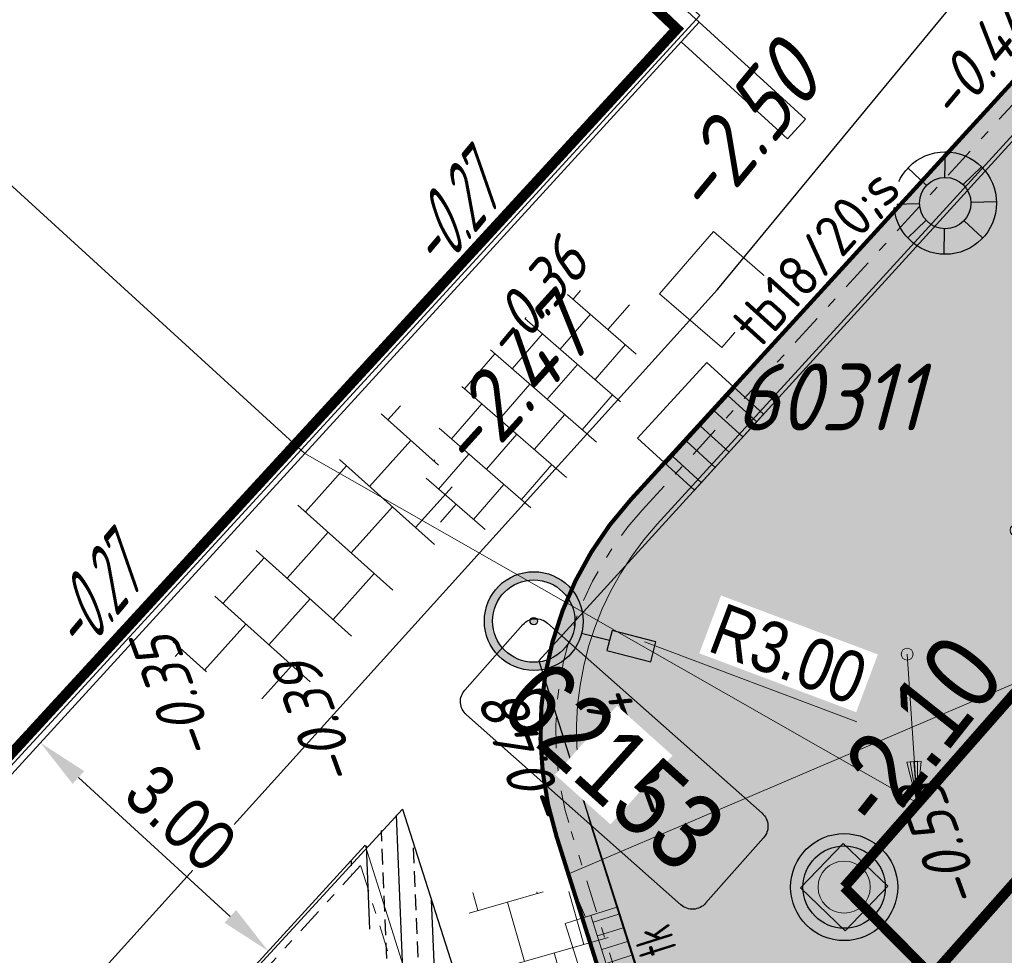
# Model space of a CAD drawing. Header units: metres. Extents: x 111546 to 149831, y 498798 to 507863.
# Tile 884 of 1056: x 111880 to 111890, y 501806 to 501815. Entities that reach past the tile are written whole.
import ezdxf
from ezdxf.enums import TextEntityAlignment as Align

# ---------------------------------------------------------------- set-up
doc = ezdxf.new("R2010")
doc.units = ezdxf.units.M
for name, pattern in [('DASHDOT', [25.4, 12.7, -6.35, 0, -6.35]), ('DASHDOT2', [12.7, 6.35, -3.175, 0, -3.175]), ('DASHED', [19.05, 12.7, -6.35]), ('RI-HWA', [7.4, 5, -2.4])]:
    doc.linetypes.add(name, pattern=pattern)
for name, color, linetype in [('0-bs-hoogte dorpel', 130, 'Continuous'), ('0-hoogte mv-bestaand', 253, 'Continuous'), ('0-werkgrens', 210, 'FENCELINE1'), ('1-ontgraven teelaarde tbv aanbrengen cunet', 252, 'DASHED'), ('2-nw-bob-HWA', 160, 'Continuous'), ('2-nw-HWA inspectieput nr', 2, 'Continuous'), ('2-nw-inspectieput-HWA', 160, 'Continuous'), ('2-nw-streng-DWA beton', 20, 'DASHED'), ('2-nw-streng-HWA', 160, 'RI-HWA'), ('2-vw-DWA-streng-volschuimen-PVC 250', 54, 'RI-VOLSCHUIMEN'), ('2-vw-Put DWA inspectie nummer', 54, 'Continuous'), ('2-vw-Put inspectie', 54, 'DASHED'), ('2-vw-Streng gemengd  bobtot', 54, 'Continuous'), ('2-vw-Streng regenwater diameter', 150, 'Continuous'), ('3-NW-HV-316010+318010-Afwerken zandbed voor wegfundering en menggranulaat-opp', 20, 'Continuous'), ('3-vw-band-ob 6x20', 30, 'Continuous'), ('3-vw-band-trb-13-15x25', 230, 'Continuous'), ('3-vw-HV-304010-Opbreken tegels-opp', 150, 'AI-KADASTRAAL'), ('3-vw-lichtmast- ter (ver)plaatsen-verwijderen', 200, 'Continuous'), ('6-OVL-nw-lichtmast', 7, 'Continuous'), ('6-OVL-nw-lichtmast nr', 2, 'Continuous'), ('B01_HOOFDGEBOUW', 1, 'Continuous'), ('B07_TUSSENMUUR', 1, 'Continuous'), ('V03_KNTTEGELPAD', 252, 'Continuous')]:
    doc.layers.add(name, color=color, linetype=linetype)
for name, color, linetype, lineweight in [('0-kadastrale percelen', 253, 'AI-KADASTRAAL', 9), ('2-nw-inlaat-hwa 125', 160, 'Continuous', 15), ('2-YY-kolkleiding HWA 125mm', 150, 'Continuous', 15), ('3-nw-arcering-trottoir', 2, 'Continuous', 15), ('3-nw-band-ob 10x20', 7, 'Continuous', 13), ('3-nw-band-ob 10x20-achterkant', 7, 'DASHDOT', 13), ('3-nw-band-trb18-20x20-achterkant-stelspecie', 103, 'DASHDOT2', 15), ('3-nw-band-trb18-20x20-voorkant-stelspecie', 103, 'Continuous', 15), ('3-nw-band-trb18-20x20-voorkant-stelspecie-bochtband-inwendig', 7, 'DASHDOT2', 15), ('3-nw-kolk trottoir', 7, 'Continuous', 13), ('3-nw-maatvoering', 181, 'Continuous', 15), ('3-nw-putrand-bestrating-hwa', 151, 'Continuous', 13), ('3-nw-text-20-herinrichting', 7, 'Continuous', 15), ('3-vw-kolk-trottoirkolk', 50, 'Continuous', 13), ('3-vw-verharding', 3, 'Continuous', 15)]:
    doc.layers.add(name, color=color, linetype=linetype, lineweight=lineweight)
doc.layers.add('3-nw-menggranulaat', color=7, linetype='Continuous', lineweight=13, true_color=0xebebeb)
doc.styles.get("Standard").update_dxf_attribs({"font": 'isocp-ie.shx'})
doc.styles.add('veysel', font='isocp-ie.shx', dxfattribs={"height": 0.1})
doc.styles.add('Zaanstad', font='ARIALN.TTF')
doc.styles.add('Zaanstad 1-200 1.8mm', font='ARIALN.TTF', dxfattribs={"height": 0.36})
doc.styles.add('Zaanstad 1-500 1.8mm', font='ARIALN.TTF', dxfattribs={"height": 0.9})
doc.linetypes.add('AI-KADASTRAAL', pattern='A,5.5,-2,["K",Standard,S=1.8,R=0,X=0,Y=-0.9],-2,5.5,-2,[5,NLCS.SHX,S=0.75,R=0,X=0,Y=0],-2', length=19)
doc.linetypes.add('FENCELINE1', pattern='A,6.35,-2.54,[133,ltypeshp.shx,S=2.54,R=0,X=-2.54,Y=0],-2.54,25.4', length=36.83)
doc.linetypes.add('RI-VOLSCHUIMEN', pattern='A,0,[50,NLCS.SHX,S=0.5,R=0,X=0,Y=0],4', length=4)
doc.dimstyles.new('1-250', dxfattribs={"dimscale": 0.25, "dimtxt": 2, "dimasz": 2, "dimexe": 1, "dimexo": 1, "dimgap": 0.5, "dimtad": 1, "dimzin": 0, "dimdsep": 46, "dimtxsty": 'Zaanstad', "dimcen": 0, "dimclrd": 256, "dimclre": 256, "dimclrt": 256, "dimadec": 0, "dimazin": 0, "dimtfac": 1, "dimtofl": 0, "dimtmove": 0, "dimatfit": 3, "dimfxl": 1, "dimtfill": 1, "dimtolj": 1, "dimtzin": 0, "dimlwd": -1, "dimlwe": -1, "dimarcsym": 0})
pattern_1 = [(294.51638, (112010.33835, 501946.37295), (-0.2375469, -0.6359021), [0.4, -0.56]), (294.51638, (112010.27896, 501946.21397), (-0.2375469, -0.6359021), [0.16, -0.8]), (294.51638, (112010.49732, 501946.31356), (-0.2375469, -0.6359021), [0.16, -0.8])]

# ---------------------------------------------------------------- blocks, each defined once
blk = doc.blocks.new('Q21')
at = {"color": 0, "linetype": 'ByBlock', "lineweight": -2}
for p, q in [((-0.003, 0.25), (0.001, 0.5)), ((-0.1815, 0.172), (-0.3635, 0.3435)), ((0.173, 0.1805), (0.351, 0.353)), ((0.25, 0.0075), (0.5, 0.015)), ((-0.25, -0.0075), (-0.5, -0.015)), ((-0.186, -0.167), (-0.3655, -0.341)), ((0.1825, -0.171), (0.3575, -0.336)), ((-0.0105, -0.25), (-0.014, -0.5))]:
    blk.add_line(p, q, dxfattribs=at)
for radius in [0.498, 0.25]:
    blk.add_circle((0, 0), radius, dxfattribs=at)
blk = doc.blocks.new('PUTVNB')
at = {"linetype": 'Continuous', "lineweight": 13}
blk.add_line((-0.008, -0.504), (-0.004, -0.498), dxfattribs=at)
at = {"linetype": 'Continuous', "lineweight": 13, "ltscale": 0.04, "flags": 128}
blk.add_lwpolyline([(-0.5, 0.5), (-0.5, -0.5), (0.5, -0.5), (0.5, 0.5), (-0.5, 0.5)], dxfattribs=at)
at = {"linetype": 'Continuous', "lineweight": 13}
blk.add_point((0, 0), dxfattribs=at)
blk = doc.blocks.new('2-inspectieput rond 80cm')
at = {"ltscale": 0.03}
h = blk.add_hatch(color=256, dxfattribs=at)
h.dxf.hatch_style = 1
edge = h.paths.add_edge_path()
edge.add_arc((0, 0), 0.4, 0, 360)
for radius in [0.52, 0.4]:
    blk.add_circle((0, 0), radius)
blk = doc.blocks.new('6-OVL-LM 5.0m')
at = {"linetype": 'ByBlock', "lineweight": -2}
h = blk.add_hatch(color=0, dxfattribs=at)
h.paths.add_polyline_path([(-0.0025, 0.48, 1), (0.0025, -0.48, 1)])
h.paths.add_polyline_path([(0.0021, -0.4, -1), (-0.0021, 0.4, -1)], flags=16)
h.paths.add_polyline_path([(0.0002, -0.036, -1), (-0.0002, 0.036, -1)], flags=0)
blk.add_hatch(color=0, dxfattribs=at).paths.add_polyline_path([(1.2005, -0.0939), (1.1995, 0.1061), (0.7595, 0.1039), (0.7605, -0.0961)])
at = {"color": 0, "linetype": 'ByBlock', "lineweight": -2}
blk.add_lwpolyline([(0.7605, -0.0961), (1.2005, -0.0939), (1.1995, 0.1061), (0.7595, 0.1039)], close=True, dxfattribs=at)
blk.add_lwpolyline([(0.76, 0.0039), (0.48, 0.0024)], dxfattribs=at)
for radius in [0.48, 0.4, 0.036]:
    blk.add_circle((0, 0), radius, dxfattribs=at)
at = {"layer": '6-OVL-nw-lichtmast nr', "linetype": 'ByBlock', "lineweight": -2, "style": 'Zaanstad'}
blk.add_attdef('MAST', (1.3066, 0.2773), '', height=0.4, dxfattribs=at)
at = {"layer": '6-OVL-nw-lichtmast nr', "linetype": 'ByBlock', "lineweight": -2, "style": 'Zaanstad', "flags": 1}
blk.add_attdef('STRAAT', (1.3066, -0.5834), '', height=0.4, dxfattribs=at)
blk = doc.blocks.new('tgls')
at = {"linetype": 'Continuous'}
for p, q in [((-1.0184, -0.6632), (-1.0184, 0.5749)), ((-0.4184, -0.668), (-0.4184, 0.5726)), ((0.1816, -0.6728), (0.1816, 0.5702)), ((0.7816, -0.6776), (0.7816, 0.5679)), ((-1.0184, 0.3293), (-1.5518, 0.3293)), ((0.1816, 0.3293), (-0.4184, 0.3293)), ((1.2176, 0.3293), (0.7816, 0.3293)), ((-1.6184, 0.0293), (-1.6354, 0.0293)), ((-1.6184, -0.6584), (-1.6184, 0.0902)), ((-0.4184, 0.0293), (-1.0184, 0.0293)), ((0.7816, 0.0293), (0.1816, 0.0293)), ((-1.0184, -0.2707), (-1.6184, -0.2707)), ((0.1816, -0.2707), (-0.4184, -0.2707)), ((1.3816, -0.2707), (0.7816, -0.2707)), ((1.3816, -0.6824), (1.3816, -0.2479)), ((-1.6184, -0.5707), (-1.8025, -0.5707)), ((-0.4184, -0.5707), (-1.0184, -0.5707)), ((0.7816, -0.5707), (0.1816, -0.5707)), ((1.4733, -0.5707), (1.3816, -0.5707))]:
    blk.add_line(p, q, dxfattribs=at)
blk = doc.blocks.new('straatkolk_M')
at = {"linetype": 'Continuous'}
for p, q in [((-0.404, 0.475), (-0.569, -0.255)), ((0.569, 0.255), (-0.404, 0.475)), ((0.569, 0.255), (0.404, -0.475)), ((0.404, -0.475), (-0.569, -0.255))]:
    blk.add_line(p, q, dxfattribs=at)
blk = doc.blocks.new('Bestaande trottoirkolk')
for points in [[(-0.4, 0.3742), (-0.4, 0.7484)], [(-0.2, 0.3742), (-0.2, 0.7484)], [(0, 0.3742), (0, 0.7484)], [(0.2, 0.3742), (0.2, 0.7484)], [(0.4, 0.3742), (0.4, 0.7484)], [(-0.4988, 0.3742), (0.4988, 0.3742)]]:
    blk.add_lwpolyline(points)
at = {"rotation": 12.74062106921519}
blk.add_blockref('straatkolk_M', (0, 0.3742), dxfattribs=at)
blk = doc.blocks.new('putrand')
blk.add_lwpolyline([(-0.3, -0.3), (0.3, -0.3), (0.3, 0.3), (-0.3, 0.3)], close=True)
blk.add_circle((0, 0), 0.2534)
blk = doc.blocks.new('*D399')
at = {"layer": '3-nw-maatvoering', "ltscale": 0.02, "transparency": 16777216}
blk.add_line((111888.4316, 501808.3737), (111886.3664, 501809.1492), dxfattribs=at)
blk.add_solid([(111886.3957, 501809.2272), (111886.3371, 501809.0712), (111885.8983, 501809.3249)], dxfattribs=at)
at = {"layer": 'Defpoints', "color": 0, "ltscale": 0.02, "transparency": 16777216}
for p in [(111885.8983, 501809.3249), (111888.7069, 501808.2704)]:
    blk.add_point(p, dxfattribs=at)
at = {"layer": '3-nw-maatvoering', "ltscale": 0.02, "transparency": 16777216, "insert": (111887.7667, 501809.0296), "char_height": 0.5, "attachment_point": 5, "rotation": 339.42038, "style": 'Zaanstad', "bg_fill": 3, "box_fill_scale": 1.1, "bg_fill_color": 9, "bg_fill_true_color": 13158600, "bg_fill_transparency": 0}
blk.add_mtext('\\A1;R3.00', dxfattribs=at)
blk = doc.blocks.new('*U420')
blk.add_line((0.225, 0), (-0.225, 0))
for points in [[(-0.28, -0.2619), (-0.28, 0)], [(0, -0.2619), (0, 0)], [(-0.14, -0.2619), (-0.14, 0)], [(0.14, -0.2619), (0.14, 0)], [(0.28, -0.2619), (0.28, 0)], [(0.3491, -0.2619), (-0.3491, -0.2619)]]:
    blk.add_lwpolyline(points)
at = {"xscale": -0.7000000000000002, "yscale": 0.7000000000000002, "zscale": 0.7000000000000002, "rotation": 347.2593789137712}
blk.add_blockref('straatkolk_M', (0, -0.2619), dxfattribs=at)
at = {"linetype": 'DASHDOT', "lineweight": 5, "width": 0.665014}
blk.add_text('tk', height=0.3703, rotation=179.97458, dxfattribs=at).set_placement((0.2142, 0.4382))
blk = doc.blocks.new('2-inlaat')
for p, q in [((-1.728, 2.693), (0, 0)), ((0, 0), (-0.357, 0.822))]:
    blk.add_line(p, q)
blk.add_lwpolyline([(-0.357, 0.822), (-0.618, 0.653), (0, 0), (-0.424, 0.781), (-0.552, 0.694), (0, 0), (-0.491, 0.739)])
blk.add_circle((-1.728, 2.693), 0.128)
blk = doc.blocks.new('*D505')
at = {"layer": '3-nw-maatvoering', "ltscale": 0.02, "transparency": 16777216}
blk.add_line((111880.8678, 501807.8318), (111882.3439, 501806.4824), dxfattribs=at)
for points in [[(111880.924, 501807.8933), (111880.8115, 501807.7703), (111880.4987, 501808.1691)], [(111882.4001, 501806.544), (111882.2877, 501806.4209), (111882.713, 501806.1451)]]:
    blk.add_solid(points, dxfattribs=at)
at = {"layer": 'Defpoints', "color": 0, "ltscale": 0.02, "transparency": 16777216}
for p in [(111880.4987, 501808.1691), (111882.713, 501806.1451), (111882.713, 501806.1451)]:
    blk.add_point(p, dxfattribs=at)
at = {"layer": '3-nw-maatvoering', "ltscale": 0.02, "transparency": 16777216, "insert": (111881.8624, 501807.4378), "char_height": 0.5, "attachment_point": 5, "rotation": 317.57002, "style": 'Zaanstad', "bg_fill": 3, "box_fill_scale": 1.1, "bg_fill_color": 9, "bg_fill_true_color": 13158600, "bg_fill_transparency": 0}
blk.add_mtext('\\A1;3.00', dxfattribs=at)

msp = doc.modelspace()

# ---------------------------------------------------------------- hatches: boundary and pattern name
at = {"layer": '3-nw-arcering-trottoir'}
h = msp.add_hatch(dxfattribs=at)
h.set_pattern_fill('AVH-TEGEL_300X300_HALFST', color=256, scale=1.5, angle=208.98107, style=0, pattern_type=2)
h.set_pattern_definition([(229.00454452, (409649.38652, 89833.59645), (-0.12537826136, -0.48724253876), [0.45, -0.45]), (319.00454452, (409649.3865, 89833.59645), (0.2951996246, 0.33964272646), [])])
edge = h.paths.add_edge_path()
edge.add_ellipse((111885.2744, 501811.4008), major_axis=(-0.8774, -1.0994), ratio=0.488545, start_angle=0, end_angle=360)
at = {"layer": '3-nw-menggranulaat', "ltscale": 0.02}
h = msp.add_hatch(color=256, dxfattribs=at)
h.dxf.hatch_style = 1
edge = h.paths.add_edge_path(flags=17)
edge.add_line((111945.4205, 501891.0356), (111945.6729, 501890.794))
edge.add_line((111945.6729, 501890.794), (111945.6874, 501890.807))
edge.add_line((111945.6874, 501890.807), (111945.7046, 501890.8177))
edge.add_line((111945.7046, 501890.8177), (111945.7238, 501890.8259))
edge.add_line((111945.7238, 501890.8259), (111945.7445, 501890.8318))
edge.add_line((111945.7445, 501890.8318), (111945.7662, 501890.8351))
edge.add_line((111945.7662, 501890.8351), (111945.7883, 501890.836))
edge.add_line((111945.7883, 501890.836), (111945.8102, 501890.8344))
edge.add_line((111945.8102, 501890.8344), (111945.8314, 501890.8303))
edge.add_line((111945.8314, 501890.8303), (111945.8513, 501890.8237))
edge.add_line((111945.8513, 501890.8237), (111945.8693, 501890.8145))
edge.add_line((111945.8693, 501890.8145), (111945.8849, 501890.8028))
edge.add_arc((111943.4234, 501888.1077), 3.65, -30.75903, 47.59341, ccw=False)
edge.add_line((111946.56, 501886.241), (111946.396, 501885.9655))
edge.add_line((111946.396, 501885.9655), (111953.9762, 501881.4542))
edge.add_line((111953.9762, 501881.4542), (111958.2826, 501888.69))
edge.add_line((111958.2826, 501888.69), (111956.8741, 501889.9773))
edge.add_line((111956.8741, 501889.9773), (111951.4568, 501894.3664))
edge.add_line((111951.4568, 501894.3664), (111933.3048, 501910.9454))
edge.add_arc((111934.4175, 501912.1637), 1.65, 137.59341, 227.59341, ccw=False)
edge.add_line((111933.1992, 501913.2764), (111952.7546, 501934.6874))
edge.add_line((111952.7546, 501934.6874), (111952.7652, 501934.6999))
edge.add_line((111952.7652, 501934.6999), (111952.7884, 501934.7244))
edge.add_line((111952.7884, 501934.7244), (111958.8189, 501941.3271))
edge.add_arc((111962.9907, 501937.5168), 5.65, 65.58791, 137.59341, ccw=False)
edge.add_line((111965.3258, 501942.6617), (111990.2953, 501931.3286))
edge.add_line((111990.2953, 501931.3286), (111992.5123, 501928.7742))
edge.add_line((111992.5123, 501928.7742), (111996.2832, 501938.3855))
edge.add_line((111996.2832, 501938.3855), (111993.0828, 501937.6602))
edge.add_line((111993.0828, 501937.6602), (111947.8566, 501958.1872))
edge.add_line((111947.8566, 501958.1872), (111944.1829, 501950.2846))
edge.add_line((111944.1829, 501950.2846), (111946.0273, 501949.4554))
edge.add_arc((111943.3152, 501943.3934), 6.641, -41.72574, 65.89655, ccw=False)
edge.add_line((111948.2716, 501938.9734), (111948.2104, 501938.9056))
edge.add_line((111948.2104, 501938.9056), (111948.1767, 501938.8686))
edge.add_line((111948.1767, 501938.8686), (111919.7385, 501908.7564))
edge.add_line((111919.7385, 501908.7564), (111924.5965, 501904.3126))
edge.add_line((111924.5965, 501904.3126), (111926.7841, 501906.8548))
edge.add_line((111926.7841, 501906.8548), (111926.8718, 501906.9396))
edge.add_arc((111927.9845, 501905.4644), 1.8478, 39.9448, 127.02577, ccw=False)
edge.add_line((111929.4011, 501906.6508), (111929.3935, 501906.5287))
edge.add_line((111929.3935, 501906.5287), (111929.4066, 501906.5141))
edge.add_line((111929.4066, 501906.5141), (111929.4175, 501906.497))
edge.add_line((111929.4175, 501906.497), (111929.426, 501906.4777))
edge.add_line((111929.426, 501906.4777), (111929.4321, 501906.4569))
edge.add_line((111929.4321, 501906.4569), (111929.4359, 501906.4352))
edge.add_line((111929.4359, 501906.4352), (111929.4371, 501906.4131))
edge.add_line((111929.4371, 501906.4131), (111929.4359, 501906.3911))
edge.add_line((111929.4359, 501906.3911), (111929.4321, 501906.3699))
edge.add_line((111929.4321, 501906.3699), (111929.4257, 501906.35))
edge.add_line((111929.4257, 501906.35), (111929.4167, 501906.3319))
edge.add_line((111929.4167, 501906.3319), (111929.338, 501906.2428))
edge.add_line((111929.338, 501906.2428), (111945.4205, 501891.0356))
edge = h.paths.add_edge_path()
edge.add_line((111939.0689, 501884.2217), (111923.2649, 501898.6751))
edge.add_line((111923.2649, 501898.6751), (111923.0035, 501899.3073))
edge.add_line((111923.0035, 501899.3073), (111922.989, 501899.2943))
edge.add_line((111922.989, 501899.2943), (111922.9719, 501899.2837))
edge.add_line((111922.9719, 501899.2837), (111922.9527, 501899.2756))
edge.add_line((111922.9527, 501899.2756), (111922.932, 501899.2699))
edge.add_line((111922.932, 501899.2699), (111922.9104, 501899.2666))
edge.add_line((111922.9104, 501899.2666), (111922.8883, 501899.2659))
edge.add_line((111922.8883, 501899.2659), (111922.8665, 501899.2676))
edge.add_line((111922.8665, 501899.2676), (111922.8453, 501899.2718))
edge.add_line((111922.8453, 501899.2718), (111922.8254, 501899.2785))
edge.add_line((111922.8254, 501899.2785), (111922.8074, 501899.2877))
edge.add_line((111922.8074, 501899.2877), (111922.7918, 501899.2994))
edge.add_line((111922.7918, 501899.2994), (111922.7244, 501899.361))
edge.add_arc((111923.7904, 501900.8134), 1.8016, 142.46827, 233.72181, ccw=False)
edge.add_line((111922.3617, 501901.9109), (111924.5902, 501904.3072))
edge.add_line((111924.5902, 501904.3072), (111919.7344, 501908.7519))
edge.add_line((111919.7344, 501908.7519), (111909.1625, 501897.0827))
edge.add_line((111909.1625, 501897.0827), (111913.8523, 501892.7753))
edge.add_line((111913.8523, 501892.7753), (111915.8761, 501894.9148))
edge.add_arc((111917.0874, 501893.8799), 1.5932, 61.0323, 139.48943, ccw=False)
edge.add_line((111917.8591, 501895.2738), (111918.9555, 501894.4073))
edge.add_line((111918.9555, 501894.4073), (111918.9686, 501894.3928))
edge.add_line((111918.9686, 501894.3928), (111918.9794, 501894.3756))
edge.add_line((111918.9794, 501894.3756), (111918.9879, 501894.3564))
edge.add_line((111918.9879, 501894.3564), (111918.9939, 501894.3357))
edge.add_line((111918.9939, 501894.3357), (111918.9976, 501894.314))
edge.add_line((111918.9976, 501894.314), (111918.9988, 501894.2919))
edge.add_line((111918.9988, 501894.2919), (111918.9974, 501894.27))
edge.add_line((111918.9974, 501894.27), (111918.9936, 501894.2488))
edge.add_line((111918.9936, 501894.2488), (111918.9871, 501894.2289))
edge.add_line((111918.9871, 501894.2289), (111918.9781, 501894.2108))
edge.add_line((111918.9781, 501894.2108), (111918.9664, 501894.1952))
edge.add_line((111918.9664, 501894.1952), (111937.2225, 501877.2639))
edge.add_line((111937.2225, 501877.2639), (111937.3506, 501877.4043))
edge.add_line((111937.3506, 501877.4043), (111937.3651, 501877.4173))
edge.add_line((111937.3651, 501877.4173), (111937.3822, 501877.4279))
edge.add_line((111937.3822, 501877.4279), (111937.4014, 501877.4361))
edge.add_line((111937.4014, 501877.4361), (111937.4221, 501877.4419))
edge.add_line((111937.4221, 501877.4419), (111937.4437, 501877.4452))
edge.add_line((111937.4437, 501877.4452), (111937.4658, 501877.446))
edge.add_line((111937.4658, 501877.446), (111937.4876, 501877.4444))
edge.add_line((111937.4876, 501877.4444), (111937.5088, 501877.4403))
edge.add_line((111937.5088, 501877.4403), (111937.5286, 501877.4336))
edge.add_line((111937.5286, 501877.4336), (111937.5466, 501877.4245))
edge.add_line((111937.5466, 501877.4245), (111937.5622, 501877.4128))
edge.add_line((111937.5622, 501877.4128), (111938.7544, 501876.3239))
edge.add_arc((111936.2929, 501873.6289), 3.65, -30.75903, 47.59341, ccw=False)
edge.add_line((111939.4294, 501871.7622), (111938.385, 501870.0074))
edge.add_arc((111935.2485, 501871.8741), 3.65, 245.34011, 329.24097, ccw=False)
edge.add_line((111933.7256, 501868.557), (111929.0206, 501864.0685))
edge.add_arc((111924.456, 501860.7388), 5.65, -42.41791, 36.11015, ccw=False)
edge.add_line((111928.6271, 501856.9276), (111889.9448, 501814.5917))
edge.add_line((111889.9448, 501814.5917), (111889.9191, 501814.5632))
edge.add_line((111889.9191, 501814.5632), (111886.2337, 501810.5301))
edge.add_arc((111888.7069, 501808.2704), 3.35, 137.58209, 197.54111)
edge.add_line((111885.5126, 501807.2607), (111890.1896, 501792.4643))
edge.add_arc((111884.8023, 501790.7615), 5.65, -42.58489, 17.54111, ccw=False)
edge.add_line((111888.9623, 501786.9382), (111860.4469, 501755.9116))
edge.add_line((111860.4469, 501755.9116), (111859.2031, 501754.8538))
edge.add_arc((111856.663, 501757.1884), 3.45, 227.41511, 317.41511, ccw=False)
edge.add_line((111854.3284, 501754.6482), (111853.4568, 501755.1777))
edge.add_line((111853.4568, 501755.1777), (111841.6617, 501766.0181))
edge.add_line((111841.6617, 501766.0181), (111839.7535, 501767.7719))
edge.add_line((111839.7535, 501767.7719), (111835.8964, 501763.5751))
edge.add_line((111835.8964, 501763.5751), (111836.3161, 501763.1893))
edge.add_line((111836.3161, 501763.1893), (111876.9192, 501725.8727))
edge.add_line((111876.9192, 501725.8727), (111896.1196, 501708.2263))
edge.add_line((111896.1196, 501708.2263), (111899.9767, 501712.4231))
edge.add_line((111899.9767, 501712.4231), (111865.4492, 501744.1559))
edge.add_line((111865.4492, 501744.1559), (111865.3726, 501744.498))
edge.add_arc((111868.3838, 501747.7744), 4.45, 137.6472, 227.41511, ccw=False)
edge.add_line((111865.0952, 501750.7724), (111898.3784, 501787.2824))
edge.add_arc((111895.9027, 501789.5392), 3.35, 317.64716, 383.53609)
edge.add_line((111898.974, 501790.877), (111897.9326, 501793.2678))
edge.add_line((111897.9326, 501793.2678), (111893.2508, 501804.0168))
edge.add_arc((111897.6973, 501805.9535), 4.85, 137.58209, 203.53609, ccw=False)
edge.add_line((111894.1169, 501809.225), (111896.1368, 501811.4357))
edge.add_line((111896.1368, 501811.4357), (111933.9229, 501852.7908))
edge.add_arc((111938.094, 501848.9797), 5.65, 58.6164, 137.58209, ccw=False)
edge.add_line((111941.0363, 501853.8031), (111953.1191, 501846.4325))
edge.add_line((111953.1191, 501846.4325), (111956.6082, 501852.1523))
edge.add_line((111956.6082, 501852.1523), (111946.6541, 501858.2243))
edge.add_arc((111949.5965, 501863.0477), 5.65, 149.24097, 238.6164, ccw=False)
edge.add_line((111944.7413, 501865.9373), (111953.9493, 501881.412))
edge.add_line((111953.9493, 501881.412), (111946.3755, 501885.9311))
edge.add_line((111946.3755, 501885.9311), (111945.5156, 501884.4862))
edge.add_arc((111942.3791, 501886.3529), 3.65, 227.59341, 329.24097, ccw=False)
edge.add_line((111939.9176, 501883.6579), (111939.889, 501883.6834))
edge.add_line((111939.889, 501883.6834), (111939.8577, 501883.7108))
edge.add_line((111939.8577, 501883.7108), (111939.7902, 501883.77))
edge.add_line((111939.7902, 501883.77), (111939.7218, 501883.8337))
edge.add_line((111939.7218, 501883.8337), (111939.6895, 501883.8666))
edge.add_line((111939.6895, 501883.8666), (111939.6596, 501883.8999))
edge.add_line((111939.6596, 501883.8999), (111939.6328, 501883.9333))
edge.add_line((111939.6328, 501883.9333), (111939.6101, 501883.9666))
edge.add_line((111939.6101, 501883.9666), (111939.5924, 501883.9996))
edge.add_line((111939.5924, 501883.9996), (111939.5804, 501884.032))
edge.add_line((111939.5804, 501884.032), (111939.5751, 501884.0637))
edge.add_line((111939.5751, 501884.0637), (111939.5772, 501884.0942))
edge.add_line((111939.5772, 501884.0942), (111939.5814, 501884.109))
edge.add_line((111939.5814, 501884.109), (111939.5877, 501884.1235))
edge.add_line((111939.5877, 501884.1235), (111939.5963, 501884.1376))
edge.add_line((111939.5963, 501884.1376), (111939.3596, 501884.0053))
edge.add_line((111939.3596, 501884.0053), (111939.0689, 501884.2217))
edge = h.paths.add_edge_path(flags=17)
edge.add_line((111933.0577, 501869.1111), (111912.895, 501887.549))
edge.add_line((111912.895, 501887.549), (111912.8805, 501887.5359))
edge.add_line((111912.8805, 501887.5359), (111912.8633, 501887.5253))
edge.add_line((111912.8633, 501887.5253), (111912.8441, 501887.517))
edge.add_line((111912.8441, 501887.517), (111912.8234, 501887.5112))
edge.add_line((111912.8234, 501887.5112), (111912.8017, 501887.5079))
edge.add_line((111912.8017, 501887.5079), (111912.7796, 501887.507))
edge.add_line((111912.7796, 501887.507), (111912.7577, 501887.5086))
edge.add_line((111912.7577, 501887.5086), (111912.7366, 501887.5127))
edge.add_line((111912.7366, 501887.5127), (111912.7167, 501887.5193))
edge.add_line((111912.7167, 501887.5193), (111912.6986, 501887.5285))
edge.add_line((111912.6986, 501887.5285), (111912.683, 501887.5402))
edge.add_line((111912.683, 501887.5402), (111912.2714, 501887.9162))
edge.add_arc((111913.4223, 501889.4072), 1.8836, 145.26236, 232.33447, ccw=False)
edge.add_line((111911.8745, 501890.4805), (111913.8494, 501892.7722))
edge.add_line((111913.8494, 501892.7722), (111909.1549, 501897.0744))
edge.add_line((111909.1549, 501897.0744), (111901.8785, 501889.0129))
edge.add_line((111901.8785, 501889.0129), (111928.2662, 501864.9107))
edge.add_arc((111924.456, 501860.7388), 5.65, 37.7584, 47.59468, ccw=False)
edge.add_line((111928.9229, 501864.1984), (111933.6754, 501868.5805))
edge.add_arc((111935.2485, 501871.8741), 3.65, 233.53134, 244.47053, ccw=False)
edge.add_line((111933.079, 501868.9388), (111933.0701, 501868.9465))
edge.add_line((111933.0701, 501868.9465), (111933.0624, 501868.9556))
edge.add_line((111933.0624, 501868.9556), (111933.0558, 501868.9659))
edge.add_line((111933.0558, 501868.9659), (111933.0502, 501868.9772))
edge.add_line((111933.0502, 501868.9772), (111933.0458, 501868.9893))
edge.add_line((111933.0458, 501868.9893), (111933.0424, 501869.0021))
edge.add_line((111933.0424, 501869.0021), (111933.039, 501869.0288))
edge.add_line((111933.039, 501869.0288), (111933.0399, 501869.056))
edge.add_line((111933.0399, 501869.056), (111933.0451, 501869.0822))
edge.add_line((111933.0451, 501869.0822), (111933.0493, 501869.0944))
edge.add_line((111933.0493, 501869.0944), (111933.0545, 501869.1059))
edge.add_line((111933.0545, 501869.1059), (111933.0608, 501869.1163))
edge.add_line((111933.0608, 501869.1163), (111933.0682, 501869.1256))
edge.add_line((111933.0682, 501869.1256), (111933.0577, 501869.1111))
edge = h.paths.add_edge_path()
edge.add_line((111992.5179, 501928.7676), (111994.7292, 501926.2197))
edge.add_line((111994.7292, 501926.2197), (111992.7618, 501920.8852))
edge.add_line((111992.7618, 501920.8852), (111990.9535, 501916.2577))
edge.add_line((111990.9535, 501916.2577), (111987.3966, 501907.1552))
edge.add_line((111987.3966, 501907.1552), (111984.5685, 501905.9622))
edge.add_line((111984.5685, 501905.9622), (111979.6175, 501893.2924))
edge.add_line((111979.6175, 501893.2924), (111980.8658, 501890.4421))
edge.add_line((111980.8658, 501890.4421), (111966.3394, 501853.2677))
edge.add_arc((112199.3326, 501762.2227), 250.15, 158.656294, 158.959504)
edge.add_line((111965.8609, 501852.0335), (111958.2211, 501851.1683))
edge.add_line((111958.2211, 501851.1683), (111956.6509, 501852.1262))
edge.add_line((111956.6509, 501852.1262), (111953.1617, 501846.4064))
edge.add_line((111953.1617, 501846.4064), (111954.801, 501845.4065))
edge.add_line((111954.801, 501845.4065), (111961.2929, 501839.1012))
edge.add_arc((112172.9168, 501770.2756), 222.5345, 161.984141, 163.432257)
edge.add_line((111959.6211, 501833.7311), (111947.8873, 501794.3967))
edge.add_arc((111619.3818, 501892.3933), 342.8107, 334.016078, 343.389614, ccw=False)
edge.add_line((111927.5402, 501742.2014), (111914.6403, 501718.2034))
edge.add_arc((111619.3446, 501892.406), 342.85, 327.803063, 329.462534, ccw=False)
edge.add_line((111909.4717, 501709.7249), (111902.159, 501710.4174))
edge.add_line((111902.159, 501710.4174), (111900.0135, 501712.3893))
edge.add_line((111900.0135, 501712.3893), (111896.1564, 501708.1925))
edge.add_line((111896.1564, 501708.1925), (111898.3692, 501706.1588))
edge.add_line((111898.3692, 501706.1588), (111901.9376, 501698.2777))
edge.add_arc((111620.0913, 501891.8095), 341.8946, 319.976566, 325.524268, ccw=False)
edge.add_line((111881.9079, 501671.9368), (111875.8132, 501664.6874))
edge.add_line((111875.8132, 501664.6874), (111881.8015, 501659.8582))
edge.add_line((111881.8015, 501659.8582), (111887.6852, 501667.154))
edge.add_arc((111619.6416, 501892.2362), 350.0133, 319.979072, 330.881819)
edge.add_line((111925.4195, 501721.9153), (111934.2415, 501738.8209))
edge.add_arc((111619.6416, 501892.2362), 350.0133, 334.00373, 336.636623)
edge.add_line((111940.9568, 501753.4345), (111946.615, 501767.3333))
edge.add_arc((111619.5305, 501892.3164), 350.15, 339.087525, 343.389614)
edge.add_line((111955.069, 501792.2218), (111966.8024, 501831.5546))
edge.add_arc((112199.5184, 501762.133), 242.85, 158.656294, 163.389614, ccw=False)
edge.add_line((111973.3246, 501850.5211), (111996.8969, 501910.8449))
edge.add_line((111996.8969, 501910.8449), (111999.7725, 501918.2039))
edge.add_line((111999.7725, 501918.2039), (112014.2094, 501957.3484))
edge.add_line((112014.2094, 501957.3484), (112017.327, 501965.8015))
edge.add_line((112017.327, 501965.8015), (112023.9953, 501969.4553))
edge.add_line((112023.9953, 501969.4553), (112025.9918, 501974.4606))
edge.add_line((112025.9918, 501974.4606), (112023.5855, 501976.2269))
edge.add_line((112023.5855, 501976.2269), (112024.3517, 501978.5545))
edge.add_line((112024.3517, 501978.5545), (112022.3088, 501979.3064))
edge.add_line((112022.3088, 501979.3064), (112022.8152, 501980.6823))
edge.add_line((112022.8152, 501980.6823), (112015.7803, 501983.2979))
edge.add_line((112015.7803, 501983.2979), (112012.7309, 501975.0297))
edge.add_line((112012.7309, 501975.0297), (111999.4836, 501939.1108))
edge.add_line((111999.4836, 501939.1108), (111996.2923, 501938.3876))
edge.add_line((111996.2923, 501938.3876), (111992.5179, 501928.7676))
edge = h.paths.add_edge_path()
edge.add_line((112022.6664, 501569.4539), (112021.9525, 501567.8914))
edge.add_arc((112022.5437, 501567.6213), 0.65, 155.44535, 245.26702)
edge.add_line((112022.2718, 501567.0309), (112030.4099, 501563.2821))
edge.add_arc((112030.6818, 501563.8725), 0.65, 245.26702, 335.61275)
edge.add_line((112031.2738, 501563.6041), (112031.7526, 501564.6357))
edge.add_line((112031.7526, 501564.6357), (112037.7391, 501577.621))
edge.add_line((112037.7391, 501577.621), (112039.5258, 501581.518))
edge.add_line((112039.5258, 501581.518), (112043.4029, 501579.7321))
edge.add_line((112043.4029, 501579.7321), (112042.2053, 501577.1324))
edge.add_arc((112042.7957, 501576.8604), 0.65, 155.26702, 244.8963)
edge.add_line((112042.5199, 501576.2718), (112043.6841, 501575.7264))
edge.add_line((112043.6841, 501575.7264), (112037.3742, 501562.0284))
edge.add_line((112037.3742, 501562.0284), (112036.9034, 501561.0065))
edge.add_arc((112037.4938, 501560.7346), 0.65, 155.26702, 245.26702)
edge.add_line((112037.2219, 501560.1442), (112070.2963, 501544.9086))
edge.add_line((112070.2963, 501544.9086), (112090.0758, 501535.7972))
edge.add_line((112090.0758, 501535.7972), (112106.9799, 501528.0104))
edge.add_line((112106.9799, 501528.0104), (112102.6804, 501518.6766))
edge.add_line((112102.6804, 501518.6766), (112096.6219, 501521.4671))
edge.add_line((112096.6219, 501521.4671), (112098.0341, 501524.5333))
edge.add_line((112098.0341, 501524.5333), (112072.1423, 501536.474))
edge.add_line((112072.1423, 501536.474), (112068.2561, 501528.0329))
edge.add_line((112068.2561, 501528.0329), (112094.1523, 501516.1055))
edge.add_line((112094.1523, 501516.1055), (112096.6009, 501521.4217))
edge.add_line((112096.6009, 501521.4217), (112102.6595, 501518.6312))
edge.add_line((112102.6595, 501518.6312), (112097.7794, 501508.0373))
edge.add_line((112097.7794, 501508.0373), (112065.7267, 501522.8023))
edge.add_line((112065.7267, 501522.8023), (112072.124, 501536.69))
edge.add_line((112072.124, 501536.69), (112023.5558, 501559.0627))
edge.add_arc((112021.6103, 501554.8393), 4.65, 65.26702, 155.26702)
edge.add_line((112017.3868, 501556.7848), (112004.8207, 501529.5055))
edge.add_line((112004.8207, 501529.5055), (111991.5629, 501500.7245))
edge.add_line((111991.5629, 501500.7245), (111991.191, 501493.9811))
edge.add_line((111991.191, 501493.9811), (111981.4392, 501500.8561))
edge.add_line((111981.4392, 501500.8561), (111985.3353, 501503.2189))
edge.add_line((111985.3353, 501503.2189), (111995.4999, 501525.2871))
edge.add_line((111995.4999, 501525.2871), (112013.4446, 501564.2406))
edge.add_line((112013.4446, 501564.2406), (112022.0681, 501582.9609))
edge.add_line((112022.0681, 501582.9609), (112027.6993, 501580.3669))
edge.add_line((112027.6993, 501580.3669), (112027.4871, 501579.9062))
edge.add_line((112027.4871, 501579.9062), (112022.6664, 501569.4539))
at = {"layer": '3-vw-HV-304010-Opbreken tegels-opp', "ltscale": 0.01}
h = msp.add_hatch(dxfattribs=at)
h.set_pattern_fill('GOST_GLASS', color=256, scale=0.08)
h.set_pattern_definition(pattern_1)
h.paths.add_polyline_path([(111884.2665, 501812.5031), (111885.1996, 501813.4082), (111884.8006, 501814.2638), (111883.8675, 501813.3586)], flags=9)
h = msp.add_hatch(dxfattribs=at)
h.set_pattern_fill('GOST_GLASS', color=256, scale=0.08)
h.set_pattern_definition(pattern_1)
h.paths.add_polyline_path([(111880.7898, 501808.7824), (111881.7229, 501809.6875), (111881.3239, 501810.5431), (111880.3908, 501809.6379)], flags=9)

# ---------------------------------------------------------------- linework, layer by layer
at = {"layer": '0-kadastrale percelen', "ltscale": 0.25}
msp.add_lwpolyline([(111879.372, 501807.031), (111886.904, 501815.234), (111871.768, 501829.133), (111864.266, 501820.872)], dxfattribs=at)
at = {"layer": '2-nw-streng-HWA', "ltscale": 0.25, "const_width": 0.1}
for points in [[(111888.3078, 501806.7667), (111910.2003, 501831.68)], [(111888.3078, 501806.7667), (111890.4334, 501804.6177)]]:
    msp.add_lwpolyline(points, dxfattribs=at)
at = {"layer": '2-vw-DWA-streng-volschuimen-PVC 250', "ltscale": 0.4, "flags": 128}
for points in [[(111887.078, 501812.573), (111890.2451, 501816.4148)], [(111858.9661, 501781.4626), (111887.078, 501812.573)]]:
    msp.add_lwpolyline(points, dxfattribs=at)
at = {"layer": '3-nw-band-ob 10x20'}
for points in [[(111883.6526, 501807.173), (111866.7613, 501788.6942)], [(111883.6526, 501807.173), (111887.4661, 501795.1081)]]:
    msp.add_lwpolyline(points, dxfattribs=at)
at = {"layer": '3-nw-band-ob 10x20-achterkant', "ltscale": 0.02}
msp.add_lwpolyline([(111887.3533, 501795.1332), (111883.6095, 501806.9776), (111866.9026, 501788.7005), (111874.8068, 501781.4817)], close=True, dxfattribs=at)
at = {"layer": '3-nw-band-trb18-20x20-achterkant-stelspecie', "ltscale": 0.05}
msp.add_lwpolyline([(111890.3326, 501792.5095), (111885.6557, 501807.3059, -0.267758), (111886.3445, 501810.4289), (111890.0298, 501814.462)], format="xyb", dxfattribs=at)
at = {"layer": '3-nw-band-trb18-20x20-voorkant-stelspecie'}
for points in [[(111886.4919, 501810.2938), (111890.1936, 501814.3458)], [(111890.5233, 501792.5698), (111885.8464, 501807.3662)]]:
    msp.add_lwpolyline(points, dxfattribs=at)
at = {"layer": '3-nw-band-trb18-20x20-voorkant-stelspecie-bochtband-inwendig'}
msp.add_lwpolyline([(111885.8464, 501807.3662, -0.267758), (111886.4921, 501810.294)], format="xyb", dxfattribs=at)
at = {"layer": '3-vw-band-ob 6x20', "ltscale": 0.05}
msp.add_lwpolyline([(111887.851, 501795.516), (111877.619, 501784.494), (111874.77, 501781.39), (111866.755, 501788.739), (111884.016, 501807.523)], close=True, dxfattribs=at)
at = {"layer": '3-vw-band-trb-13-15x25', "ltscale": 0.1}
msp.add_lwpolyline([(111908.995, 501842.871), (111896.111, 501828.716), (111886.878, 501818.733), (111890.971, 501815.141), (111885.341, 501808.965), (111889.947, 501794.54), (111890.302, 501793.27)], dxfattribs=at)
at = {"layer": 'B01_HOOFDGEBOUW'}
msp.add_line((111879.41, 501806.978), (111883.067, 501810.979), dxfattribs=at)
msp.add_lwpolyline([(111883.067, 501810.979), (111886.899, 501815.171), (111879.569, 501821.865), (111875.739, 501817.671)], dxfattribs=at)
at = {"layer": 'B07_TUSSENMUUR'}
msp.add_line((111883.067, 501810.979), (111875.739, 501817.671), dxfattribs=at)
at = {"layer": 'V03_KNTTEGELPAD'}
msp.add_lwpolyline([(111886.724, 501814.979), (111887.758, 501814.036), (111887.933, 501814.228), (111886.899, 501815.171)], dxfattribs=at)

# ---------------------------------------------------------------- block references
at = {"layer": '2-nw-inlaat-hwa 125', "xscale": 0.4513648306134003, "yscale": 0.4513648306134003, "zscale": 0.4513648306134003, "rotation": 331.1865540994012}
msp.add_blockref('2-inlaat', (111890.0758, 501808.7931, 0), dxfattribs=at)
at = {"layer": '2-nw-inspectieput-HWA', "rotation": 359.6124130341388}
msp.add_blockref('2-inspectieput rond 80cm', (111888.3078, 501806.7667), dxfattribs=at)
at = {"layer": '2-vw-Put inspectie', "xscale": 0.8, "yscale": 0.8, "zscale": 0.8, "rotation": 49.10325650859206}
msp.add_blockref('PUTVNB', (111887.078, 501812.573), dxfattribs=at)
at = {"layer": '3-nw-kolk trottoir', "ltscale": 0.05, "rotation": 287.5411148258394}
msp.add_blockref('*U420', (111886.2029, 501806.2381), dxfattribs=at)
at = {"layer": '3-nw-putrand-bestrating-hwa', "rotation": 316.1488550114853}
msp.add_blockref('putrand', (111888.3078, 501806.7667), dxfattribs=at)
at = {"layer": '3-vw-kolk-trottoirkolk', "rotation": 227.6479096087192}
msp.add_blockref('Bestaande trottoirkolk', (111886.6363, 501811.4968), dxfattribs=at)
at = {"layer": '3-vw-lichtmast- ter (ver)plaatsen-verwijderen'}
msp.add_blockref('Q21', (111889.29, 501813.413), dxfattribs=at)
at = {"layer": '3-vw-verharding'}
for p, rotation in [((111887.4006, 501816.6083), 137.3297926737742), ((111883.2182, 501809.7217), 228.1031230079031), ((111885.7446, 501805.1401), 286.0146329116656)]:
    msp.add_blockref('tgls', p, dxfattribs=dict(at, rotation=rotation))
at = {"layer": '6-OVL-nw-lichtmast', "ltscale": 0.05, "rotation": 345.3547895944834}
msp.add_blockref('6-OVL-LM 5.0m', (111885.2919, 501809.3512), dxfattribs=at)

# ---------------------------------------------------------------- texts
at = {"layer": '0-bs-hoogte dorpel', "oblique": 25, "width": 0.6}
for p in [(111884.6804, 501813.0685), (111881.2037, 501809.3478)]:
    msp.add_text('-0.27', height=0.6, rotation=50, dxfattribs=at).set_placement(p, align=Align.CENTER)
at = {"layer": '0-hoogte mv-bestaand', "style": 'veysel', "oblique": 15}
for s, rotation, p in [('-0.44', 50, (111889.79, 501814.6633)), ('-0.36', 50, (111885.4552, 501812.3359)), ('-0.35', 110, (111882.0164, 501808.6741)), ('-0.39', 110, (111883.3917, 501808.4258)), ('-0.48', 110, (111885.4181, 501808.0444)), ('-0.64', 110, (111886.4338, 501808.079)), ('-0.53', 110, (111889.4587, 501807.2353))]:
    msp.add_text(s, height=0.45, rotation=rotation, dxfattribs=at).set_placement(p, align=Align.CENTER)
at = {"layer": '2-nw-bob-HWA', "style": 'Zaanstad 1-500 1.8mm'}
msp.add_text('-2.10', height=0.75, rotation=51.54258, dxfattribs=at).set_placement((111889.3065, 501809.2771), align=Align.TOP_RIGHT)
at = {"layer": '2-vw-Put DWA inspectie nummer', "oblique": 15}
msp.add_text('60311', height=0.65, dxfattribs=at).set_placement((111887.251, 501811.0087), align=Align.BOTTOM_LEFT)
at = {"layer": '2-vw-Streng gemengd  bobtot', "oblique": 15}
for s, rotation, p in [('-2.50', 50.49816, (111887.1382, 501813.0893)), ('-2.47', 47.89849, (111884.8349, 501810.6154))]:
    msp.add_text(s, height=0.65, rotation=rotation, dxfattribs=at).set_placement(p, align=Align.BOTTOM_LEFT)
at = {"layer": '2-vw-Streng regenwater diameter', "oblique": 15}
msp.add_text('PVC200', height=0.65, rotation=44.30235, dxfattribs=at).set_placement((111889.6905, 501804.5377), align=Align.BOTTOM_LEFT)

# ---------------------------------------------------------------- next in the draw order: texts
at = {"layer": '3-nw-text-20-herinrichting', "color": 0, "insert": (111887.5141, 501811.9724), "char_height": 0.408319, "attachment_point": 7, "rotation": 47.90041, "style": 'veysel', "bg_fill": 3, "box_fill_scale": 1.1, "bg_fill_color": 9, "bg_fill_true_color": 13158600, "bg_fill_transparency": 0}
msp.add_mtext('\\A1;{\\C256;tb18/20;s}', dxfattribs=at)

# ---------------------------------------------------------------- next in the draw order: dimensions: what is measured, and where the dimension line sits
at = {"layer": '3-nw-maatvoering', "ltscale": 0.02}
dim = msp.add_radius_dim(center=(111888.7069, 501808.2704), mpoint=(111885.8983, 501809.3249), dimstyle='1-250', dxfattribs=at)
dim.commit()
dim.dimension.update_dxf_attribs({"geometry": '*D399', "text_midpoint": (111887.6331, 501808.6736), "dimtype": 164})
dim = msp.add_linear_dim(base=(111882.713, 501806.1451), p1=(111880.4987, 501808.1691), p2=(111882.713, 501806.1451), angle=317.57002, dimstyle='1-250', dxfattribs=at)
dim.commit()
dim.dimension.update_dxf_attribs({"geometry": '*D505', "text_midpoint": (111881.8624, 501807.4378)})

# ---------------------------------------------------------------- next in the draw order: linework, layer by layer
at = {"layer": '2-nw-HWA inspectieput nr', "ltscale": 0.05, "elevation": 0.6224, "flags": 128}
msp.add_lwpolyline([(111884.6226, 501808.6813), (111885.186, 501809.3171, -0.414214), (111885.4259, 501809.3316), (111887.51, 501807.4846, -0.414214), (111887.5245, 501807.2447), (111886.9611, 501806.609, -0.414214), (111886.7213, 501806.5945), (111884.6371, 501808.4415, -0.414214)], format="xyb", close=True, dxfattribs=at)

# ---------------------------------------------------------------- next in the draw order: block references
at = {"layer": '2-nw-inlaat-hwa 125', "xscale": 0.4513648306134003, "yscale": 0.4513648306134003, "zscale": 0.4513648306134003, "rotation": 331.1865540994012}
msp.add_blockref('2-inlaat', (111889.0176, 501807.5889, 0), dxfattribs=at)

# ---------------------------------------------------------------- next in the draw order: texts
at = {"layer": '2-nw-HWA inspectieput nr', "ltscale": 0.05, "insert": (111886.0656, 501807.9483), "char_height": 0.75, "width": 0.574682, "attachment_point": 5, "rotation": 318.07872, "style": 'Zaanstad 1-200 1.8mm', "bg_fill": 3, "box_fill_scale": 1.1, "bg_fill_color": 9, "bg_fill_true_color": 13158600, "bg_fill_transparency": 0}
msp.add_mtext('\\A1;62153', dxfattribs=at)

# ---------------------------------------------------------------- next in the draw order: hatches: boundary and pattern name
at = {"layer": '1-ontgraven teelaarde tbv aanbrengen cunet', "ltscale": 10}
h = msp.add_hatch(dxfattribs=at)
h.set_pattern_fill('ANSI33', color=256, scale=0.047949, angle=90)
h.set_pattern_definition([(92.414373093, (0, 0), (-0.30420793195, -0.01282653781), []), (92.414373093, (0.1457, 0.15852), (-0.30420793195, -0.01282653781), [0.15223910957, -0.07611955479])])
h.paths.add_polyline_path([(111887.851, 501795.516), (111884.016, 501807.523), (111883.4146, 501806.9127), (111883.531, 501806.8918), (111887.2774, 501795.0505), (111887.3534, 501794.98)])

# ---------------------------------------------------------------- next in the draw order: linework, layer by layer
at = {"layer": '0-werkgrens', "ltscale": 0.1}
msp.add_lwpolyline([(111887.0046, 501899.9859, 0.1, 0.1, 0), (111886.5193, 501899.4579, 0.1, 0.1, 0), (111884.5335, 501897.2972, 0.1, 0.1, 0), (111884.5335, 501897.2972, 0.1, 0.1, 0), (111922.6541, 501862.8044, 0.1, 0.1, 0), (111909.3939, 501848.1003, 0.1, 0.1, 0), (111904.6615, 501842.9196, 0.1, 0.1, 0), (111901.5866, 501845.6499, 0.1, 0.1, 0), (111899.6072, 501843.696, 0.1, 0.1, 0), (111902.6215, 501840.9025, 0.1, 0.1, 0), (111889.616, 501826.4268, 0.1, 0.1, 0), (111885.1246, 501830.5172, 0.1, 0.1, 0), (111878.3356, 501823.0085, 0.1, 0.1, 0), (111886.6823, 501815.1058, 0.1, 0.1, 0), (111864.5504, 501791.0009, 0.1, 0.1, 0)], format="xyseb", dxfattribs=at)
at = {"layer": '2-nw-streng-DWA beton', "ltscale": 0.1, "const_width": 0.1}
msp.add_lwpolyline([(111912.4058, 501832.151), (111885.7396, 501802.0425)], dxfattribs=at)
at = {"layer": '2-YY-kolkleiding HWA 125mm', "ltscale": 0.06}
msp.add_lwpolyline([(111883.067, 501810.979), (111889.0252, 501807.5831)], dxfattribs=at)
at = {"layer": '2-YY-kolkleiding HWA 125mm', "ltscale": 0.06, "elevation": 0}
msp.add_lwpolyline([(111885.795, 501806.4753), (111885.6172, 501806.8877), (111890.0758, 501808.7931)], dxfattribs=at)
at = {"layer": '3-NW-HV-316010+318010-Afwerken zandbed voor wegfundering en menggranulaat-opp', "const_width": 0.04}
msp.add_lwpolyline([(111933.7256, 501868.557), (111929.0206, 501864.0685, -0.356714), (111928.6271, 501856.9276), (111889.9448, 501814.5917), (111889.9191, 501814.5632), (111886.2337, 501810.5301, 0.267758), (111885.5126, 501807.2607), (111890.1896, 501792.4643, -0.268539)], format="xyb", dxfattribs=at)

doc.saveas('drawing.dxf')
